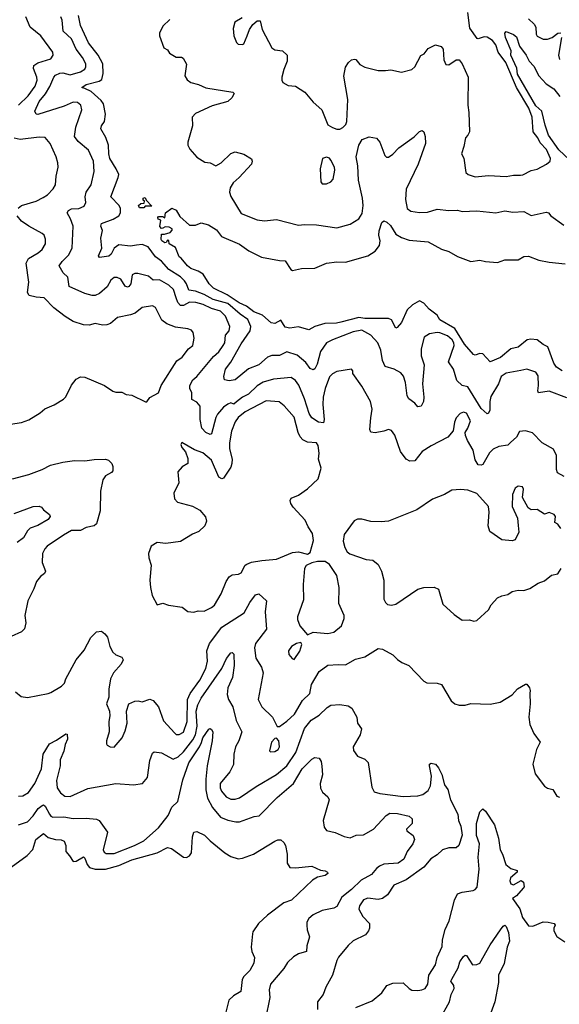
# Model space of a CAD drawing. Extents: x 1690054 to 1842981, y 782881 to 914114.
# Tile 406 of 656: x 1766323 to 1769985, y 883518 to 890195. Entities that reach past the tile are written whole.
import ezdxf

# ---------------------------------------------------------------- set-up
doc = ezdxf.new("R2010")
doc.units = 0

msp = doc.modelspace()

# ---------------------------------------------------------------- linework, layer by layer
at = {"layer": '0CON10XD'}
for points in [[(1766315, 889616), (1766380.1, 889679.9), (1766426.9, 889745), (1766440.8, 889785), (1766439.2, 889805), (1766417.3, 889865), (1766419.4, 889885), (1766445, 889902.9), (1766535, 889930.8), (1766550.8, 889955), (1766547.1, 889975), (1766466.2, 890086.2), (1766394.3, 890145), (1766365, 890215.4)], [(1769655, 887331.2), (1769635, 887310.8), (1769575, 887300.5), (1769535, 887281.9), (1769512.2, 887257.8), (1769465, 887179.4), (1769454.2, 887174.2), (1769435, 887176.2), (1769415, 887211.2), (1769400.4, 887275), (1769360.9, 887340.9), (1769347.9, 887375), (1769347.1, 887395), (1769364.5, 887425), (1769381.8, 887475), (1769355.9, 887525.9), (1769335, 887534.5), (1769311.4, 887525), (1769285.6, 887495), (1769273.1, 887465), (1769264, 887406), (1769227.5, 887365), (1769115, 887305.8), (1769055, 887267.1), (1769005.5, 887204.5), (1768970.7, 887200.7), (1768945, 887214), (1768908, 887268), (1768867.8, 887377.8), (1768845, 887410), (1768825, 887416.7), (1768795, 887404), (1768735, 887394), (1768705, 887397.5), (1768698.8, 887415), (1768706.9, 887495), (1768714.4, 887555), (1768703.1, 887605), (1768645, 887710), (1768583.8, 887795), (1768583.3, 887815), (1768575, 887826.2), (1768475, 887809.1), (1768445, 887794.5), (1768425, 887772.2), (1768394.8, 887695), (1768382.7, 887635), (1768379.2, 887585), (1768389.4, 887485), (1768385, 887461.2), (1768351.2, 887465), (1768304.5, 887495), (1768288.2, 887525), (1768255.3, 887625), (1768216.4, 887716.4), (1768195, 887748.9), (1768165, 887768.2), (1768045, 887758), (1767975, 887736.1), (1767935, 887711.8), (1767874.5, 887655.5), (1767834.3, 887635.7), (1767795, 887604.6), (1767775, 887588.6), (1767755, 887596.9), (1767735, 887588.5), (1767705, 887566.8), (1767665, 887520.9), (1767653.1, 887496.9), (1767625, 887386), (1767615, 887381.9), (1767585, 887395.7), (1767559.6, 887425), (1767547.2, 887485), (1767547.3, 887575), (1767525, 887600.6), (1767490.6, 887620.6), (1767490.8, 887665), (1767477.1, 887695), (1767477.1, 887715), (1767498.1, 887751.9), (1767525, 887775.4), (1767638, 887912), (1767675, 887943.8), (1767704.1, 887985), (1767714.7, 888005), (1767720, 888055), (1767744.6, 888085.4), (1767750, 888115), (1767718.8, 888185), (1767685, 888217.6), (1767625, 888235.9), (1767568.9, 888265), (1767518.4, 888278.4), (1767475, 888280.2), (1767435, 888256.3), (1767415, 888257.3), (1767396.7, 888276.7), (1767385, 888310), (1767366.5, 888365), (1767335, 888394.3), (1767271.2, 888431.2), (1767229.2, 888429.2), (1767198, 888455), (1767125, 888474.4), (1767105, 888474.3), (1767085.5, 888464.5), (1767076.5, 888405), (1767063.8, 888386.2), (1767055, 888382.5), (1767039.2, 888389.2), (1767010, 888435), (1766985, 888446.5), (1766965, 888446.7), (1766942.1, 888427.9), (1766916, 888384), (1766865, 888338.1), (1766835, 888325.5), (1766815, 888324.6), (1766765, 888337.9), (1766659.6, 888385), (1766649.6, 888449.6), (1766618.3, 888478.3), (1766590.6, 888525), (1766610.9, 888555), (1766655, 888598.9), (1766678.5, 888645), (1766685.4, 888795), (1766668.7, 888845), (1766644, 888885), (1766655, 888902.5), (1766675, 888913.1), (1766725, 888915.5), (1766759.6, 888930.4), (1766771.4, 888955), (1766766.7, 888993.3), (1766773.5, 889025), (1766808.5, 889075), (1766828.8, 889165), (1766822.8, 889235), (1766789.8, 889309.8), (1766719.5, 889369.5), (1766694.1, 889404.1), (1766703.1, 889466.9), (1766743.8, 889585), (1766738.5, 889615), (1766715, 889633.3), (1766685, 889635.5), (1766625, 889610), (1766445, 889553.2), (1766434.4, 889555), (1766424.7, 889575), (1766455, 889640), (1766498.2, 889691.8), (1766528.2, 889741.8), (1766554.2, 889805), (1766565, 889818.2), (1766595, 889833.4), (1766615, 889835.9), (1766665, 889822.5), (1766735, 889841.5), (1766765, 889860.4), (1766772.6, 889875), (1766771.6, 889895), (1766750.1, 889940.1), (1766705.9, 889995), (1766675, 890065.6), (1766617.6, 890117.6), (1766611.8, 890191.8), (1766602.5, 890215)], [(1770035, 887631.1), (1769915, 887675.4), (1769844.2, 887665), (1769838.3, 887678.3), (1769843.3, 887715), (1769840.6, 887780.6), (1769825, 887805.8), (1769765, 887825.8), (1769724.6, 887815.4), (1769625, 887797.9), (1769591.4, 887775), (1769573.1, 887725), (1769520.7, 887639.3), (1769513.3, 887605), (1769512.5, 887547.5), (1769505, 887526.7), (1769495, 887522), (1769455, 887559.2), (1769365, 887705.7), (1769325, 887715.5), (1769288.9, 887748.9), (1769266.6, 887825), (1769233.2, 887875), (1769270.5, 887985), (1769268.8, 888005), (1769258.8, 888025), (1769225, 888052.3), (1769175, 888072.8), (1769155, 888074.8), (1769105, 888063.9), (1769067.9, 888042.1), (1769047.9, 887962.1), (1769047.5, 887915), (1769067.9, 887855), (1769055.6, 887725), (1769065.7, 887635), (1769063.2, 887606.8), (1769046.3, 887573.7), (1769025, 887569.2), (1769004, 887595), (1768963.8, 887625), (1768952, 887645), (1768940.4, 887735), (1768928, 887778), (1768909.4, 887799.4), (1768865, 887824.3), (1768804.1, 887844.1), (1768785, 887884), (1768773.4, 887955), (1768752.9, 888002.9), (1768706.9, 888055), (1768645, 888088.7), (1768585, 888078.4), (1768444.7, 888025.3), (1768405, 888003.3), (1768365.3, 887945), (1768341.2, 887858.8), (1768325, 887827.5), (1768315, 887821.4), (1768295, 887830), (1768265, 887870.3), (1768205, 887921.1), (1768135, 887943.6), (1768085, 887918), (1768035, 887917.3), (1768005, 887906.6), (1767945, 887854.7), (1767875, 887826.8), (1767785, 887753.5), (1767745, 887745.7), (1767713.3, 887753.3), (1767708.1, 887775), (1767719.5, 887825), (1767755, 887872.9), (1767825, 887997.8), (1767885.9, 888085), (1767890.5, 888115), (1767871.3, 888161.4), (1767818.1, 888198.1), (1767735, 888270.7), (1767635, 888297.5), (1767575, 888332.1), (1767515, 888354.3), (1767470.9, 888360.9), (1767455.8, 888405), (1767441.6, 888425), (1767415, 888450.5), (1767335, 888501.8), (1767285, 888557.7), (1767245, 888586.9), (1767194.6, 888655), (1767155, 888671.8), (1767115, 888667.1), (1767075, 888660), (1766995, 888669.4), (1766964, 888645), (1766944.2, 888605.8), (1766928.8, 888591.2), (1766865, 888583.3), (1766856.7, 888595), (1766879.6, 888645), (1766874.5, 888714.5), (1766884.5, 888765), (1766874.6, 888795), (1766877, 888813), (1766958.1, 888841.9), (1766994.7, 888865.3), (1767007.1, 888885), (1767006.2, 888915), (1766997.3, 888935), (1766941.5, 888995), (1766991.9, 889125), (1766994.6, 889144.6), (1766978.5, 889185), (1766934.7, 889254.7), (1766927.1, 889285), (1766925.4, 889345), (1766906.9, 889396.9), (1766874.4, 889455), (1766878.1, 889475), (1766897.5, 889505), (1766905.5, 889555.5), (1766891.4, 889625), (1766876.6, 889646.6), (1766808.9, 889708.9), (1766765, 889728.2), (1766744.5, 889735), (1766773.7, 889756.3), (1766862.2, 889777.8), (1766879.6, 889790.4), (1766890.4, 889829.6), (1766888.1, 889895), (1766855.3, 889955), (1766789.6, 890039.6), (1766735.2, 890155), (1766722.3, 890225)], [(1767831.9, 890208.1), (1767782.3, 890177.7), (1767771.2, 890135), (1767776.7, 890085), (1767795, 890040), (1767805, 890030), (1767835, 890027.5), (1767845, 890032.5), (1767867.1, 890085), (1767882.1, 890127.9), (1767905, 890163.3), (1767935, 890187.5), (1767955, 890187.5), (1767968.3, 890128.3), (1768034.4, 890005), (1768055, 889990.6), (1768106.7, 889985), (1768137.5, 889955), (1768138.1, 889915), (1768115, 889857.5), (1768102.9, 889805), (1768102, 889785), (1768109.3, 889769.3), (1768145, 889750), (1768193.9, 889743.9), (1768257.5, 889705), (1768315, 889636.7), (1768373, 889583), (1768415, 889482.5), (1768445, 889463.3), (1768475, 889453.3), (1768495, 889453.3), (1768515, 889463.3), (1768536, 889485), (1768542, 889505), (1768549.5, 889655), (1768523.2, 889813.2), (1768535, 889872.5), (1768554.4, 889905.6), (1768575, 889923.8), (1768595, 889928.8), (1768605, 889926.2), (1768631.9, 889891.9), (1768665, 889873.2), (1768755, 889852), (1768805, 889851.3), (1768842.5, 889855), (1768915, 889838.6), (1768985, 889857.1), (1769003.4, 889875), (1769045, 889952), (1769068.8, 889965), (1769095, 890000), (1769143.9, 890023.9), (1769182.7, 890012.7), (1769195.6, 889995.6), (1769202.3, 889922.3), (1769215, 889892.5), (1769235, 889890), (1769285, 889923.8), (1769305, 889923.3), (1769325.6, 889895.6), (1769367.1, 889805), (1769364.4, 889615), (1769371.5, 889565), (1769375.5, 889435), (1769365, 889412.5), (1769347.5, 889395), (1769337.5, 889335), (1769320, 889285), (1769336.6, 889256.6), (1769350, 889160), (1769367.5, 889145), (1769415, 889130), (1769505, 889139.5), (1769625, 889132.2), (1769675, 889142), (1769720.5, 889140.5), (1769737.1, 889142.9), (1769795, 889173.1), (1769835, 889182.2), (1769897.1, 889215), (1769921.8, 889235), (1769925.5, 889255), (1769896.9, 889315), (1769855, 889361.2), (1769839.8, 889395), (1769806.7, 889435), (1769800, 889535), (1769777.7, 889595), (1769693.5, 889735), (1769621, 889905), (1769570.2, 889975), (1769555, 890024.4), (1769531.5, 890055), (1769495, 890077.6), (1769475, 890079.5), (1769435, 890065.6), (1769428.5, 890068.5), (1769378.1, 890138.1), (1769365.1, 890244.9)], [(1767342.6, 890197.4), (1767295, 890152), (1767271.5, 890105), (1767270.8, 890085), (1767301.8, 890005), (1767325, 889990.9), (1767339.4, 889969.4), (1767385, 889941.1), (1767420.8, 889940.8), (1767431.2, 889935), (1767454, 889894), (1767444.2, 889815), (1767458.6, 889788.6), (1767485, 889769.2), (1767536.7, 889756.7), (1767585, 889734.4), (1767770, 889705), (1767778.8, 889695), (1767762.5, 889665), (1767735, 889640), (1767628.8, 889611.2), (1767515, 889560), (1767494.4, 889535), (1767495.5, 889475), (1767463.3, 889365), (1767464.4, 889345), (1767476.4, 889316.4), (1767525, 889264.2), (1767579.8, 889229.8), (1767615, 889225.5), (1767655, 889203.6), (1767690.6, 889225), (1767755, 889288.6), (1767785, 889298.6), (1767845, 889283.3), (1767895, 889252.5), (1767901.2, 889235), (1767896, 889215), (1767812.7, 889125), (1767770.6, 889089.4), (1767751.5, 889055), (1767745.6, 889025), (1767755, 888996), (1767825, 888880), (1767935, 888839.2), (1767985, 888831.4), (1768065, 888839.5), (1768215, 888802.5), (1768255, 888807.5), (1768336.8, 888803.2), (1768475, 888783.1), (1768565, 888809.2), (1768625, 888844), (1768648, 888882), (1768653.2, 888935), (1768650, 888985), (1768623.2, 889106.8)], [(1769775, 890200.3), (1769814.6, 890165), (1769824.7, 890145), (1769827.3, 890097.3), (1769835, 890082.9), (1769875, 890062.4), (1769905, 890062.4), (1769935.6, 890074.4), (1769975, 890103.1), (1769995.6, 890105.6)], [(1770054.4, 889245), (1769982.3, 889312.3), (1769912.5, 889412.5), (1769889.2, 889480.8), (1769865.7, 889575), (1769825, 889611.6), (1769702, 889825), (1769695.9, 889865.9), (1769656.3, 889955), (1769658.4, 889985), (1769618.9, 890075), (1769615.6, 890104.4), (1769625, 890114.3), (1769675, 890095.9), (1769695, 890080), (1769713.8, 890015), (1769759.4, 889955), (1769780.4, 889915), (1769811.3, 889881.3), (1769845, 889813.6), (1769895, 889760.9), (1769946.8, 889726.8), (1769988.9, 889675)], [(1770000, 890075), (1769980, 889955), (1769985.8, 889925)], [(1768623.2, 889106.8), (1768618.6, 889205), (1768605.9, 889265), (1768624.1, 889344.1), (1768647.1, 889382.9), (1768695, 889401.6), (1768745, 889390.9), (1768766.2, 889365), (1768800, 889275), (1768813.2, 889263.2), (1768825, 889262.5), (1768855, 889282.9), (1768895, 889326.4), (1768998.8, 889401.2), (1769035, 889438), (1769055, 889443.3), (1769066.2, 889435), (1769074.1, 889404.1), (1769076.9, 889355), (1769028.1, 889215), (1768945, 889046.7), (1768941.8, 888975), (1768952.7, 888915), (1768976.9, 888896.9), (1769035, 888887.1), (1769090.4, 888889.6), (1769155, 888909.4), (1769235, 888901.9), (1769294.3, 888904.3), (1769325.9, 888894.1), (1769425, 888900), (1769555, 888886.7), (1769615, 888900), (1769669.7, 888889.7), (1769745, 888893.8), (1769795, 888866.9), (1769895, 888890), (1769910.8, 888885), (1769928.1, 888865), (1770015, 888800.8)], [(1766313.2, 888916.8), (1766335, 888935.8), (1766435, 888965.5), (1766481.5, 888988.5), (1766511.5, 889008.5), (1766550.9, 889049.1), (1766565.4, 889075), (1766569.5, 889135), (1766583.7, 889196.3), (1766582.7, 889225), (1766571.1, 889265), (1766528.8, 889355), (1766496.2, 889396.2), (1766455, 889399.2), (1766325, 889382.1), (1766285, 889391.2)], [(1768405, 889083.3), (1768435, 889096.7), (1768450, 889115), (1768462, 889175), (1768458.8, 889195), (1768435, 889242.5), (1768425, 889256.7), (1768405, 889263.3), (1768376.7, 889253.3), (1768361.4, 889185), (1768366.7, 889095), (1768375, 889083.3), (1768405, 889083.3)], [(1767165, 888920), (1767135, 888920), (1767130, 888935), (1767145, 888950), (1767168.3, 888951.7), (1767170, 888965), (1767161.7, 888971.7), (1767160, 888985), (1767175, 888990), (1767181.7, 888971.7), (1767220, 888930), (1767175, 888930), (1767165, 888920)], [(1770005, 887812.9), (1769965, 887838.5), (1769948.7, 887865), (1769907.8, 887977.8), (1769875, 887992.6), (1769835, 888024.2), (1769791.7, 888028.3), (1769766.6, 888023.4), (1769705, 887974.6), (1769655, 887962.5), (1769585.2, 887904.8), (1769515, 887874.3), (1769465, 887930), (1769445, 887930.9), (1769415, 887921.1), (1769402.5, 887925), (1769341.6, 887995), (1769275, 888102.1), (1769175, 888160.8), (1769155, 888190.7), (1769101.8, 888231.8), (1769065, 888273.6), (1769035, 888288.4), (1768988.5, 888261.5), (1768952.6, 888227.4), (1768915, 888142), (1768885, 888107.5), (1768875, 888104), (1768845, 888160.8), (1768825, 888168.5), (1768665, 888169.5), (1768625, 888174.8), (1768502.9, 888145), (1768473.4, 888136.6), (1768393.9, 888136.1), (1768325.2, 888114.8), (1768285, 888092.5), (1768215, 888112.5), (1768155, 888102.5), (1768125, 888110), (1768095, 888157.5), (1768055, 888134), (1768028.8, 888138.8), (1767971.3, 888191.3), (1767911.1, 888215), (1767862.5, 888252.5), (1767812.3, 888275), (1767729.9, 888329.9), (1767638.1, 888375), (1767608.1, 888405), (1767568.9, 888468.9), (1767535, 888490), (1767485, 888507.1), (1767461.4, 888525), (1767418.8, 888578.8), (1767405, 888587.5), (1767380.5, 888650.5), (1767337.5, 888675), (1767335, 888697.5), (1767325, 888700), (1767316.4, 888683.6), (1767307.5, 888682.5), (1767287.5, 888695), (1767282.5, 888705), (1767285, 888740), (1767305, 888740), (1767345, 888752.9), (1767358.3, 888768.3), (1767357.1, 888777.1), (1767337.6, 888787.6), (1767310.5, 888789.5), (1767295, 888782.5), (1767285, 888780), (1767273, 888793), (1767280, 888835), (1767263.6, 888843.6), (1767260, 888855), (1767265, 888860), (1767295, 888860), (1767308.3, 888851.7), (1767312.5, 888885), (1767355, 888917.5), (1767385, 888903.3), (1767410, 888860), (1767475, 888802.5), (1767515, 888802.5), (1767555, 888817.5), (1767605, 888803.3), (1767659.5, 888769.5), (1767692.5, 888725), (1767815, 888673.3), (1767878, 888628), (1767964.1, 888584.1), (1768085, 888561.4), (1768125, 888560), (1768162.2, 888502.2), (1768175, 888493.8), (1768235, 888508.5), (1768325, 888509.6), (1768405.4, 888544.6), (1768475, 888552.5), (1768535, 888551.2), (1768685, 888592.9), (1768735.6, 888625), (1768764.4, 888665), (1768769.5, 888695), (1768760, 888735), (1768762.6, 888762.6), (1768780.9, 888819.1), (1768795, 888831.2), (1768815, 888822.5), (1768840.2, 888800.2), (1768875, 888742), (1768915, 888718.1), (1768965, 888700.5), (1769095, 888690), (1769185, 888638.2), (1769235, 888623.8), (1769295, 888589.1), (1769385, 888554.4), (1769445, 888563.5), (1769485, 888554.4), (1769565, 888549.4), (1769615, 888567.5), (1769705, 888566.2), (1769745, 888588.8), (1769775, 888592), (1769845, 888564.3), (1769915, 888550), (1770025, 888539.2)], [(1766155, 887435.8), (1766335.9, 887464.1), (1766385, 887481.2), (1766461.7, 887528.3), (1766494.3, 887555.7), (1766557, 887583), (1766619.1, 887620.9), (1766635, 887636.7), (1766675, 887716.7), (1766705, 887756.7), (1766735, 887773.8), (1766765, 887771.2), (1766897.5, 887715), (1766955.6, 887675.6), (1766975, 887669.2), (1767015, 887669.2), (1767045, 887653.8), (1767085, 887648.8), (1767177, 887603), (1767186.4, 887603.6), (1767206, 887634), (1767263.8, 887665), (1767284, 887715), (1767388.4, 887881.6), (1767425, 887907.5), (1767467.4, 887962.6), (1767497.1, 887985), (1767505.8, 888035.8), (1767500, 888075), (1767489.2, 888089.2), (1767465, 888099.2), (1767380.9, 888110.9), (1767322, 888132), (1767288.5, 888158.5), (1767245, 888243.8), (1767224.4, 888255.6), (1767155, 888242.5), (1767105.4, 888204.6), (1767075, 888192.9), (1766986.2, 888175), (1766938.8, 888135), (1766915, 888127.1), (1766885, 888123.3), (1766835, 888133.9), (1766795, 888122.9), (1766755, 888126), (1766685, 888148), (1766632.4, 888182.4), (1766555, 888242.2), (1766489.7, 888309.7), (1766434.6, 888314.6), (1766388, 888325), (1766375.6, 888345), (1766384.5, 888415), (1766366, 888545), (1766383.3, 888575), (1766449.2, 888615), (1766475, 888637.5), (1766497.8, 888675), (1766497.5, 888707.5), (1766488, 888735), (1766476.3, 888746.3), (1766385.8, 888795), (1766335, 888830), (1766305.8, 888865)], [(1767505, 886177.5), (1767535, 886186.2), (1767575, 886184), (1767625, 886208), (1767644, 886225), (1767689.3, 886300.7), (1767724.2, 886385), (1767745, 886416.7), (1767765, 886431.2), (1767807.5, 886435), (1767825, 886444.4), (1767853.8, 886495), (1767865, 886503.8), (1767895, 886515.8), (1767965, 886528.1), (1768065, 886537.1), (1768175, 886581.4), (1768215, 886587.1), (1768275, 886571.2), (1768295, 886582.5), (1768315.7, 886664.3), (1768310.9, 886710.9), (1768281.4, 886755), (1768261.2, 886801.2), (1768178.3, 886888.3), (1768162.5, 886915), (1768158.8, 886935), (1768165, 886950), (1768215, 886970), (1768275, 887012.9), (1768349.1, 887080.9), (1768369.2, 887155), (1768351.5, 887215), (1768354.4, 887255), (1768348.3, 887308.3), (1768336.7, 887325), (1768275, 887329.2), (1768245.4, 887345.4), (1768225.9, 887365.9), (1768211.8, 887395), (1768185, 887499.2), (1768116.9, 887576.9), (1768082.7, 887602.7), (1767995, 887610.8), (1767853.7, 887536.3), (1767805, 887496.8), (1767785, 887467.5), (1767761, 887405), (1767746.6, 887325), (1767745.7, 887285), (1767764.2, 887215.8), (1767763.1, 887185), (1767755, 887161.2), (1767705, 887086.7), (1767695, 887081.2), (1767675, 887093.8), (1767625, 887208.9), (1767565, 887257.1), (1767509.3, 887279.3), (1767423, 887327), (1767417.5, 887315), (1767422.5, 887295), (1767447.5, 887265), (1767465, 887220), (1767463.3, 887185), (1767425, 887163.3), (1767395, 887130), (1767403.8, 887055), (1767370, 886985), (1767373.8, 886945), (1767394.2, 886924.2), (1767495, 886896), (1767545, 886870), (1767583.6, 886823.6), (1767590, 886795), (1767578.3, 886761.7), (1767537.5, 886725), (1767495, 886706.7), (1767415, 886656.2), (1767315, 886642.5), (1767255, 886649.2), (1767215.7, 886624.3), (1767196, 886575), (1767198.8, 886545), (1767216.2, 886495), (1767206.2, 886395), (1767210, 886345), (1767221.2, 886291.2), (1767255, 886226), (1767295, 886237.5), (1767333.6, 886223.6), (1767425, 886211.2), (1767465, 886182.5), (1767505, 886177.5)], [(1770017.7, 887097.7), (1769972.2, 887122.2), (1769965.4, 887145), (1769965, 887240), (1769945, 887282), (1769868, 887325), (1769802.5, 887392.5), (1769755, 887406.7), (1769715, 887403.3), (1769693.8, 887365), (1769655, 887331.2)], [(1766275, 887080.8), (1766385, 887110), (1766475, 887144.2), (1766532.5, 887175), (1766615, 887194), (1766695, 887206), (1766765, 887203.8), (1766827.3, 887212.7), (1766905, 887214.2), (1766925, 887208), (1766948, 887185), (1766955.7, 887165), (1766955.7, 887135), (1766946.4, 887123.6), (1766905, 887102.9), (1766887.5, 887075), (1766872.2, 886997.8), (1766869.6, 886865), (1766843.8, 886776.2), (1766827.3, 886762.7), (1766775, 886752), (1766735, 886730), (1766675, 886730), (1766620.5, 886699.5), (1766508.6, 886625), (1766492.7, 886607.3), (1766477.5, 886575), (1766474.6, 886514.6), (1766498.8, 886455), (1766491.2, 886438.8), (1766465, 886420), (1766435.8, 886385), (1766418.1, 886335), (1766378.1, 886255), (1766358.1, 886155), (1766365.6, 886105), (1766355.8, 886065), (1766335, 886044.3), (1766265, 886011.9)], [(1769994.4, 886744.4), (1769975, 886773.8), (1769954.3, 886784.3), (1769958, 886825), (1769949.5, 886839.5), (1769915, 886853.8), (1769885, 886842.9), (1769835, 886872.5), (1769795, 886871.4), (1769774.2, 886884.2), (1769734.4, 886955), (1769742.5, 887012.5), (1769735, 887028), (1769705, 887030.8), (1769685, 887019.2), (1769667.8, 886975), (1769665.6, 886895), (1769700.8, 886815), (1769705.8, 886765), (1769709.3, 886720.7), (1769685, 886667.5), (1769665, 886660), (1769595, 886666.7), (1769513.8, 886725), (1769502.9, 886762.9), (1769508.9, 886855), (1769504.2, 886895), (1769425, 886981.2), (1769365, 887003.8), (1769315, 887010), (1769255, 887005.6), (1769205, 886974.2), (1769125, 886944.2), (1769017.9, 886872.1), (1768825.8, 886794.2), (1768775, 886788.8), (1768705, 886791.2), (1768645, 886808), (1768615, 886808), (1768592.3, 886797.7), (1768524.3, 886705), (1768518.3, 886658.3), (1768530, 886615), (1768545.5, 886585.5), (1768563.2, 886573.2), (1768674.4, 886534.4), (1768719.3, 886530.7), (1768755, 886500), (1768777.3, 886455), (1768794.6, 886394.6), (1768794.6, 886265), (1768805, 886242.9), (1768819.5, 886229.5), (1768845, 886223.6), (1768875, 886232.1), (1769025, 886334.3), (1769065, 886345.6), (1769135.8, 886345.8), (1769165, 886332.5), (1769195, 886232.5), (1769271.2, 886161.2), (1769325, 886123.8), (1769375, 886125.7), (1769405, 886117.1)], [(1766285, 886845.6), (1766415, 886892.9), (1766455, 886896), (1766470.5, 886890.5), (1766485, 886871.2), (1766525, 886840), (1766528.8, 886825), (1766515, 886806.2), (1766445, 886764.4), (1766395, 886747.1), (1766375, 886729.2), (1766348.9, 886681.1), (1766305, 886649.5)], [(1768275, 886022.5), (1768315, 886042), (1768415, 886032.5), (1768455, 886042.2), (1768505.7, 886085), (1768525.6, 886135), (1768525.5, 886155.5), (1768488.2, 886235), (1768490, 886345), (1768475.4, 886425), (1768425, 886501.2), (1768395, 886521.4), (1768345, 886520.6), (1768305, 886511.9), (1768266.5, 886493.5), (1768255.5, 886474.5), (1768246, 886364), (1768249.8, 886260.2), (1768208.6, 886145), (1768207.7, 886127.7), (1768223.8, 886085), (1768275, 886022.5)], [(1769405, 886117.1), (1769425, 886121.2), (1769505, 886193.3), (1769522.7, 886227.3), (1769565.9, 886274.1), (1769595, 886288), (1769635, 886296), (1769665, 886317.5), (1769706.1, 886326.1), (1769745, 886323.3), (1769785, 886336.7), (1769842.5, 886375), (1769885, 886388.8), (1769931.7, 886428.3), (1769975, 886437.5), (1769997, 886473)], [(1766332.5, 885605), (1766375, 885598.8), (1766515, 885626.2), (1766535, 885632), (1766606.7, 885675), (1766626, 885695), (1766635.8, 885725), (1766705.6, 885855), (1766760.7, 885919.3), (1766805, 886006), (1766845, 886044), (1766877.3, 886047.3), (1766901.2, 886031.2), (1766918.3, 886008.3), (1766935.6, 885945), (1766955.7, 885905), (1766975, 885887.1), (1767015, 885872), (1767024.3, 885855), (1767012.5, 885825), (1766959.2, 885765), (1766940, 885725), (1766927.5, 885655), (1766928.3, 885601.7), (1766912.5, 885555), (1766931.2, 885505), (1766934, 885475), (1766927.5, 885435), (1766929.2, 885365), (1766911.2, 885305), (1766911.2, 885285), (1766917.5, 885275), (1766937.5, 885265), (1766965, 885261.4), (1767019.1, 885325), (1767038.3, 885371.7), (1767052.5, 885425), (1767047.1, 885505), (1767063.8, 885555), (1767105, 885574), (1767125.9, 885575.9), (1767155, 885568.8), (1767205, 885588), (1767228.3, 885578.3), (1767264, 885535), (1767299.8, 885439.8), (1767375, 885355.7), (1767385, 885348.1), (1767405, 885346.7), (1767435, 885364.5), (1767458.3, 885435), (1767461.4, 885585), (1767480.2, 885625), (1767545.7, 885715), (1767585, 885794.4), (1767597.2, 885845), (1767593.1, 885915), (1767610, 885965), (1767694.1, 886075), (1767847, 886173), (1767885, 886242.5), (1767923.8, 886295), (1767945, 886301.2), (1767997.8, 886255), (1767989.7, 886180.3), (1767998.1, 886061.9), (1767923.3, 885965), (1767916.4, 885935), (1767924.6, 885864.6), (1767964.4, 885805), (1767974.3, 885765), (1767942, 885585), (1767966, 885535), (1768038.1, 885465), (1768071.2, 885401.2), (1768085, 885402.5), (1768135, 885437.1), (1768187.2, 885485), (1768242.1, 885577.9), (1768291.8, 885625), (1768302.6, 885687.4), (1768355.4, 885774.6), (1768415, 885818.6), (1768485, 885822.9), (1768535, 885820.6), (1768601.5, 885858.5), (1768665, 885874.4), (1768755, 885930.8), (1768785, 885927.1), (1768855, 885888.8), (1768885.8, 885855.8), (1768915.7, 885835.7), (1768963.3, 885815), (1769065, 885710), (1769085, 885698), (1769155, 885695.8), (1769185, 885685.8), (1769250, 885575), (1769275.8, 885555.8), (1769305, 885546.2), (1769345, 885546.7), (1769385, 885558.8), (1769515, 885554), (1769584.1, 885565.9), (1769665, 885617.5), (1769701.7, 885658.3), (1769755, 885690), (1769765, 885690), (1769783.3, 885665), (1769788, 885645), (1769783.8, 885625), (1769787.5, 885555), (1769778.6, 885465), (1769783.8, 885415), (1769811.2, 885355), (1769855.6, 885295.6), (1769830.8, 885245), (1769804.1, 885145.9), (1769821.7, 885081.7), (1769885, 884997.5), (1769904.1, 884984.1), (1769940, 884975), (1769968.3, 884928.3), (1769986.4, 884923.6)], [(1768185, 885856.7), (1768225, 885912.5), (1768237, 885957), (1768231.7, 885971.7), (1768202.5, 885965), (1768167.5, 885945), (1768146.2, 885915), (1768149.5, 885889.5), (1768172.3, 885862.3), (1768185, 885856.7)], [(1766315, 884928.8), (1766345, 884931.9), (1766382.5, 884955), (1766425, 885014.4), (1766470.9, 885115), (1766481.9, 885215), (1766524.4, 885285), (1766571.8, 885308.2), (1766635, 885352.5), (1766645, 885350), (1766647.5, 885315), (1766630.5, 885279.5), (1766623.1, 885235), (1766598.6, 885175), (1766597.5, 885135), (1766573.7, 885035), (1766577.1, 884985), (1766600.9, 884950.9), (1766630.3, 884930.3), (1766665, 884927.1), (1766785, 884980.5), (1766974.3, 885014.3), (1767095, 885005.6), (1767155.5, 885014.5), (1767189.4, 885055), (1767205, 885171.2), (1767225, 885221.2), (1767235, 885230), (1767285, 885222.2), (1767365, 885180.9), (1767397.3, 885195), (1767435, 885230.4), (1767498.2, 885311.8), (1767515.8, 885345), (1767526.5, 885405), (1767520.9, 885505), (1767531, 885549), (1767555, 885594.6), (1767694.2, 885795.8), (1767727.4, 885862.6), (1767755, 885900.8), (1767765, 885904), (1767775, 885892.5), (1767778, 885815), (1767768, 885735), (1767736.4, 885663.6), (1767731.3, 885618.7), (1767740.9, 885585), (1767768.5, 885535), (1767791.8, 885441.8), (1767830.6, 885365), (1767811.1, 885305), (1767786.4, 885263.6), (1767775.5, 885215), (1767773.6, 885145), (1767749.1, 885095), (1767683.1, 885015), (1767683.1, 884985), (1767692.3, 884962.3), (1767724.7, 884924.7), (1767755, 884909.2), (1767785, 884908.5), (1767815, 884917.7), (1767927.8, 884995), (1768065, 885075.9), (1768135, 885135.9), (1768197.3, 885225), (1768255, 885388.9), (1768301.5, 885445), (1768355, 885478.6), (1768408.7, 885531.3), (1768435, 885547.1), (1768495, 885550), (1768552, 885542), (1768575.8, 885525.8), (1768610.6, 885465), (1768615.6, 885425), (1768642.5, 885385), (1768632.9, 885345), (1768586.9, 885265), (1768588.8, 885238.8), (1768615, 885201.2), (1768665, 885180.8), (1768687.2, 885157.2), (1768711.5, 884991.5), (1768728, 884958), (1768767.3, 884947.3), (1768925, 884928), (1769025, 884931.8), (1769058.3, 884941.7), (1769095, 884966.9), (1769110.8, 884999.2), (1769118.1, 885065), (1769102.9, 885135), (1769105, 885146.7), (1769115, 885153.3), (1769145, 885145.7), (1769165, 885122.5), (1769187.4, 885077.4), (1769205, 885006.2), (1769228.6, 884975), (1769245.6, 884905), (1769296.4, 884806.4), (1769300.6, 884765), (1769316.4, 884725), (1769325.7, 884664.3), (1769303.8, 884595), (1769285, 884578.8), (1769235, 884579.2), (1769191.4, 884565), (1769155, 884531.9), (1769111.9, 884505), (1769065, 884448.6), (1768945, 884362.1), (1768861.4, 884325), (1768818.9, 884261.1), (1768785.3, 884234.7), (1768755, 884227.5), (1768685, 884237.9), (1768655, 884226.5), (1768629.6, 884185), (1768623.7, 884163.7), (1768652.1, 884112.1), (1768695.8, 884065), (1768697.5, 884035), (1768690.8, 884015), (1768670.7, 883989.3), (1768585, 883948), (1768552.5, 883917.5), (1768487.5, 883837.5), (1768474.6, 883815), (1768445, 883715.8), (1768401.4, 883635), (1768382.5, 883585), (1768343.8, 883535), (1768345, 883482.5)], [(1766295, 885636.7), (1766332.5, 885605)], [(1766315, 884735.7), (1766375, 884756.2), (1766414.8, 884795.2), (1766448.9, 884845), (1766475, 884867.1), (1766485, 884870), (1766495, 884860.8), (1766526.2, 884806.2), (1766533.5, 884793.5), (1766546.9, 884786.9), (1766621.5, 884788.5), (1766685, 884778.1), (1766775, 884780.5), (1766843, 884773), (1766863.3, 884765), (1766919.2, 884685), (1766888.9, 884565), (1766895, 884549.4), (1766910.5, 884540.5), (1766965, 884540), (1767102.2, 884595), (1767165, 884627.5), (1767264.8, 884715.2), (1767331.1, 884798.9), (1767355, 884855.7), (1767395, 884894), (1767431, 885039), (1767469.8, 885155), (1767543.1, 885265), (1767555.7, 885294.3), (1767566.6, 885325), (1767606.5, 885383.5), (1767615, 885387.3), (1767625, 885382.5), (1767634.6, 885365), (1767628.6, 885305), (1767594, 885135), (1767586.2, 885045), (1767586.6, 884973.4), (1767597.5, 884915), (1767631.9, 884851.8), (1767685, 884787.3), (1767735, 884767.7), (1767790, 884755), (1767813.9, 884756.1), (1767915, 884790.5), (1767948.8, 884795), (1768069.1, 884920.9), (1768180, 885015), (1768240, 885115), (1768305, 885180), (1768325, 885190.8), (1768355, 885186.7), (1768368, 885165), (1768373.3, 885133.3), (1768378.8, 885075), (1768362.5, 885015), (1768363.2, 884983.2), (1768377, 884957), (1768414.2, 884924.2), (1768424.1, 884904.1), (1768382.2, 884765), (1768388.6, 884718.6), (1768405, 884696), (1768463.6, 884683.6), (1768525.9, 884655.9), (1768565, 884647.5), (1768606.2, 884663.8), (1768655, 884667.5), (1768724.7, 884705.3), (1768810.7, 884799.3), (1768835, 884814.4), (1768887.9, 884812.1), (1768965, 884793.5), (1768986.7, 884776.7), (1768985.7, 884744.3), (1768948, 884705), (1768951.2, 884695), (1768992.5, 884662.5), (1769001.9, 884635), (1768990, 884605), (1768952.9, 884555), (1768929, 884501), (1768891.2, 884475), (1768795, 884467.2), (1768764.8, 884455.2), (1768745, 884438.9), (1768710.9, 884399.1), (1768641.2, 884358.8), (1768575, 884295.4), (1768508.6, 884245), (1768475, 884180.8), (1768455, 884170.6), (1768375, 884153.3), (1768315, 884125.6), (1768285, 884099.2), (1768271.5, 884075), (1768270.5, 884055), (1768273.6, 884023.6), (1768289.2, 883975), (1768270.6, 883915), (1768270, 883875), (1768215, 883860.6), (1768180.6, 883839.4), (1768139.7, 883800.3), (1768115, 883760.8), (1768025.7, 883655), (1768016.9, 883615), (1768019.5, 883565), (1767991.8, 883418.2)], [(1768025, 885230), (1768055, 885233.1), (1768077.5, 885245), (1768086.5, 885265), (1768080.8, 885305), (1768065, 885323.3), (1768055, 885321.2), (1768031.4, 885295), (1768017.5, 885237.5), (1768025, 885230)], [(1768605, 883495.8), (1768715, 883541.9), (1768780.6, 883595), (1768815, 883645.5), (1768855, 883660), (1768925, 883664.4), (1768965, 883624.3), (1768985, 883614.2), (1769025, 883610.6), (1769052.5, 883615), (1769074.2, 883625.8), (1769092, 883655), (1769100, 883715), (1769145.5, 883784.5), (1769157.1, 883835), (1769189.4, 883910.6), (1769192.9, 883955), (1769209.6, 884025), (1769236.7, 884083.3), (1769272.7, 884225), (1769293.2, 884266.8), (1769325, 884279.2), (1769400.5, 884289.5), (1769415, 884296.2), (1769427.5, 884312.5), (1769441.1, 884435), (1769434.2, 884515), (1769443.1, 884605), (1769422.2, 884662.2), (1769422.9, 884745), (1769446.4, 884823.6), (1769465, 884842.5), (1769485, 884827.5), (1769545.6, 884735), (1769571.8, 884645), (1769584.4, 884565), (1769600.4, 884535), (1769622.7, 884465), (1769655, 884439.5), (1769700, 884425), (1769700, 884415), (1769653.9, 884376.1), (1769650, 884355), (1769655.2, 884335.2), (1769675, 884327.6), (1769725, 884357.3), (1769742.1, 884345), (1769745.7, 884315), (1769740.3, 884305), (1769695, 884254.5), (1769667.5, 884235), (1769717.8, 884165), (1769736, 884106), (1769775, 884049.5), (1769805, 884048.1), (1769875, 884076), (1769910, 884075), (1769950, 884065), (1769955.7, 884055), (1769948.1, 884035), (1769948.8, 884015), (1769968.5, 883978.5), (1770021.5, 883941.5)], [(1766215, 884411.8), (1766372.5, 884527.5), (1766411.7, 884568.3), (1766431.9, 884635), (1766485, 884677.1), (1766515, 884648.9), (1766565, 884635.7), (1766605, 884633.9), (1766624.4, 884625), (1766636.5, 884595), (1766635, 884553.8), (1766661.9, 884525), (1766685, 884487.1), (1766705, 884487.5), (1766755, 884517.8), (1766765, 884508), (1766779.7, 884465), (1766795.6, 884445), (1766834.8, 884434.8), (1766905, 884434.8), (1766995, 884458), (1767085, 884497.7), (1767255, 884544.5), (1767325, 884580.6), (1767353.8, 884575), (1767435, 884515.6), (1767455, 884513.5), (1767474.3, 884525), (1767489.1, 884545), (1767496.3, 884653.7), (1767504.6, 884685.4), (1767525, 884688.8), (1767576.7, 884665), (1767615, 884625.7), (1767715, 884545.6), (1767755, 884520.9), (1767805, 884504.5), (1767835, 884508.5), (1767908.8, 884535), (1768053.8, 884625), (1768075, 884633.1), (1768095, 884632.5), (1768115.6, 884615.6), (1768125.8, 884595), (1768137.5, 884535), (1768137.1, 884475), (1768155, 884446), (1768195, 884443.5), (1768304.5, 884455.5), (1768365, 884427.5), (1768395, 884423.8), (1768412.5, 884415), (1768413.3, 884405), (1768395, 884390.8), (1768345, 884379.2), (1768310.9, 884359.1), (1768166.6, 884223.4), (1768115.6, 884205), (1768005, 884121.4), (1767944.1, 884065.9), (1767905, 884008.6), (1767901.8, 883995), (1767893.2, 883905), (1767898.2, 883875), (1767915.4, 883835), (1767912.9, 883797.1), (1767885, 883747.3), (1767845, 883706.2), (1767832.7, 883685), (1767824.6, 883605), (1767773.6, 883575), (1767742.1, 883545), (1767719.2, 883455)], [(1769109.6, 883300.4), (1769239.7, 883535), (1769251.1, 883585), (1769272, 883625), (1769270, 883645), (1769249.1, 883675), (1769255, 883688.1), (1769299.5, 883765), (1769309.1, 883805), (1769335, 883841.9), (1769345, 883850), (1769355, 883848.1), (1769396.5, 883786.5), (1769425, 883787.5), (1769445, 883796.9), (1769515, 883921.9), (1769585, 884023.3), (1769605, 884048.6), (1769615, 884054.2), (1769625, 884046), (1769640.6, 884005), (1769645.9, 883945), (1769631.2, 883905), (1769611.7, 883795), (1769572.7, 883715), (1769571.1, 883665), (1769546.9, 883535), (1769511.5, 883435)]]:
    msp.add_lwpolyline(points, dxfattribs=at)

doc.saveas('drawing.dxf')
